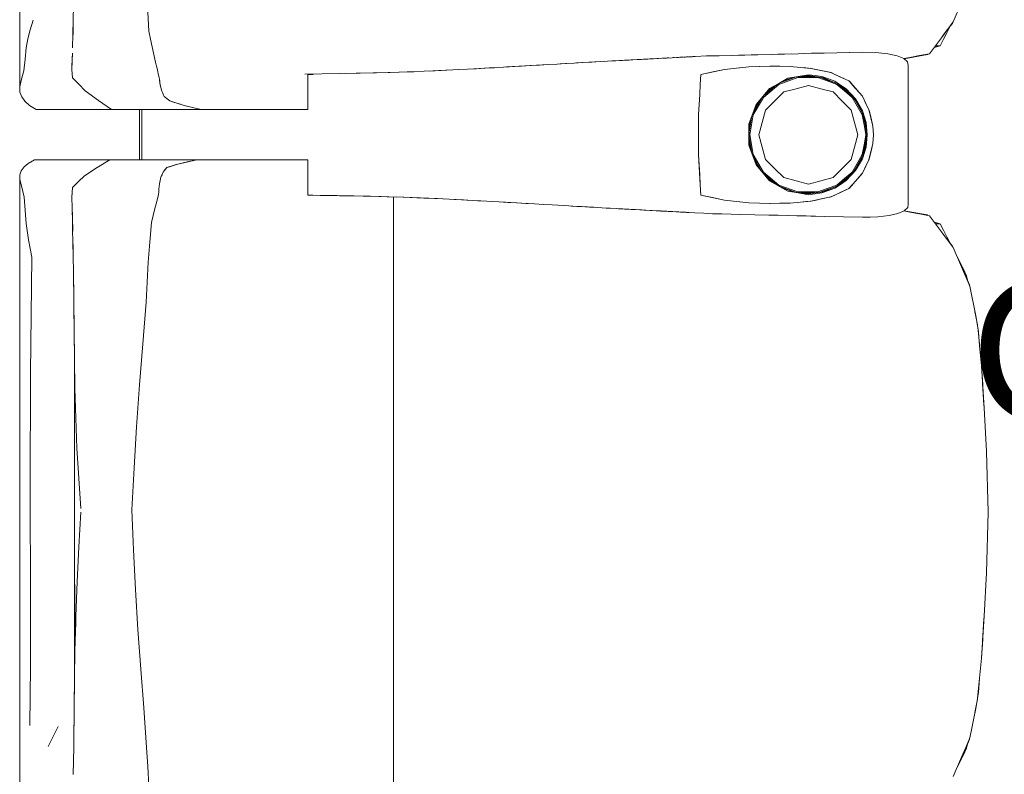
# Model space of a CAD drawing. Header units: millimetres. Extents: x -261 to 187, y -214 to 106.
# Tile 844 of 1056: x -202.328 to -201.543, y 10.514 to 11.115. Entities that reach past the tile are written whole.
import ezdxf

# ---------------------------------------------------------------- set-up
doc = ezdxf.new("R2010")
doc.units = ezdxf.units.MM
doc.header["$LTSCALE"] = 0.005
doc.header["$MEASUREMENT"] = 0
doc.linetypes.add('NULL', pattern=[0])
for name, color, linetype, lineweight in [('Ambiente-Textos', 9, 'Continuous', 5), ('IFC-Elemento de mobília-Contorno', 9, 'Continuous', 5), ('IFC-Laje-Contorno', 9, 'Continuous', 5)]:
    doc.layers.add(name, color=color, linetype=linetype, lineweight=lineweight)
doc.styles.add('Arial', font='arial.ttf')

msp = doc.modelspace()

# ---------------------------------------------------------------- linework, layer by layer
at = {"layer": 'IFC-Elemento de mobília-Contorno', "lineweight": 5}
for p, q in [((-202.32816, 11.22877), (-202.32808, 11.06115)), ((-201.58414, 11.11295), (-201.57752, 11.12834)), ((-202.28544, 11.1146), (-202.28526, 11.12551)), ((-202.22615, 11.12081), (-202.22521, 11.10549)), ((-202.31984, 11.10673), (-202.31734, 11.11422)), ((-202.28575, 11.10345), (-202.28544, 11.1146)), ((-202.28561, 11.10696), (-202.28551, 11.11203)), ((-201.59362, 11.10028), (-201.58414, 11.11295)), ((-201.58474, 11.11179), (-201.58436, 11.11266)), ((-202.32172, 11.0994), (-202.31984, 11.10673)), ((-202.28589, 11.09811), (-202.28561, 11.10696)), ((-202.22521, 11.10549), (-202.22388, 11.09932)), ((-201.59191, 11.09917), (-201.58928, 11.10436)), ((-201.59125, 11.10345), (-201.58888, 11.10662)), ((-201.58928, 11.10436), (-201.58664, 11.10954)), ((-201.58889, 11.1066), (-201.58888, 11.10662)), ((-201.58679, 11.10924), (-201.58474, 11.11179)), ((-201.58664, 11.10954), (-201.58652, 11.10977)), ((-201.58664, 11.10954), (-201.58652, 11.10977)), ((-202.32289, 11.0923), (-202.32172, 11.0994)), ((-202.28605, 11.09231), (-202.28575, 11.10345)), ((-202.22388, 11.09932), (-202.22255, 11.09315)), ((-201.59836, 11.09394), (-201.59362, 11.10028)), ((-201.59455, 11.09399), (-201.59191, 11.09917)), ((-201.59362, 11.10028), (-201.59125, 11.10345)), ((-202.32392, 11.0832), (-202.32289, 11.0923)), ((-202.22255, 11.09315), (-202.21988, 11.08082)), ((-201.68694, 11.08816), (-201.65656, 11.08884)), ((-201.67681, 11.08838), (-201.65656, 11.08884)), ((-201.67681, 11.08838), (-201.66669, 11.08861)), ((-201.66669, 11.08861), (-201.65656, 11.08884)), ((-201.65656, 11.08884), (-201.64575, 11.08848)), ((-201.64575, 11.08848), (-201.63632, 11.0875)), ((-201.6031, 11.08761), (-201.59836, 11.09394)), ((-201.59933, 11.09265), (-201.59455, 11.09399)), ((-201.59836, 11.09394), (-201.59455, 11.09399)), ((-202.32495, 11.0741), (-202.32392, 11.0832)), ((-202.28666, 11.07508), (-202.28644, 11.08157)), ((-202.28665, 11.07632), (-202.28635, 11.08431)), ((-202.28644, 11.08157), (-202.28622, 11.08805)), ((-202.28635, 11.08431), (-202.28629, 11.08577)), ((-202.21988, 11.08082), (-202.21915, 11.07779)), ((-201.88633, 11.08014), (-201.87955, 11.08053)), ((-201.88438, 11.08025), (-201.88027, 11.08049)), ((-201.88027, 11.08049), (-201.87213, 11.08094)), ((-201.87955, 11.08053), (-201.86957, 11.08109)), ((-201.87955, 11.08053), (-201.8729, 11.0809)), ((-201.8729, 11.0809), (-201.86957, 11.08109)), ((-201.87213, 11.08094), (-201.86558, 11.08131)), ((-201.87213, 11.08094), (-201.86957, 11.08109)), ((-201.87213, 11.08094), (-201.87033, 11.08104)), ((-201.86957, 11.08109), (-201.86292, 11.08146)), ((-201.86292, 11.08146), (-201.85959, 11.08164)), ((-201.85959, 11.08164), (-201.85626, 11.08183)), ((-201.85626, 11.08183), (-201.85294, 11.08202)), ((-201.85294, 11.08202), (-201.84955, 11.0822)), ((-201.85044, 11.08215), (-201.84974, 11.08219)), ((-201.85027, 11.08216), (-201.84974, 11.08219)), ((-201.84974, 11.08219), (-201.8477, 11.0823)), ((-201.84955, 11.0822), (-201.83093, 11.08321)), ((-201.84955, 11.0822), (-201.84617, 11.08238)), ((-201.84955, 11.0822), (-201.8477, 11.0823)), ((-201.8477, 11.0823), (-201.84563, 11.08242)), ((-201.84617, 11.08238), (-201.83939, 11.08275)), ((-201.84617, 11.08238), (-201.84278, 11.08257)), ((-201.84563, 11.08242), (-201.84422, 11.08249)), ((-201.84278, 11.08257), (-201.84109, 11.08266)), ((-201.84109, 11.08266), (-201.83939, 11.08275)), ((-201.84109, 11.08266), (-201.83999, 11.08272)), ((-201.83939, 11.08275), (-201.83093, 11.08321)), ((-201.83939, 11.08275), (-201.83601, 11.08294)), ((-201.83601, 11.08294), (-201.83262, 11.08312)), ((-201.83262, 11.08312), (-201.83093, 11.08321)), ((-201.83093, 11.08321), (-201.82924, 11.0833)), ((-201.82924, 11.0833), (-201.82754, 11.0834)), ((-201.82754, 11.0834), (-201.82585, 11.08349)), ((-201.82585, 11.08349), (-201.82448, 11.08356)), ((-201.82448, 11.08356), (-201.81625, 11.084)), ((-201.82448, 11.08356), (-201.82311, 11.08363)), ((-201.82311, 11.08363), (-201.82037, 11.08378)), ((-201.82037, 11.08378), (-201.81625, 11.084)), ((-201.82037, 11.08378), (-201.819, 11.08385)), ((-201.819, 11.08385), (-201.81625, 11.084)), ((-201.81625, 11.084), (-201.80803, 11.08443)), ((-201.8157, 11.08403), (-201.81453, 11.08409)), ((-201.81488, 11.08407), (-201.81351, 11.08414)), ((-201.81453, 11.08409), (-201.81272, 11.08418)), ((-201.81453, 11.08409), (-201.81349, 11.08414)), ((-201.81351, 11.08414), (-201.81077, 11.08429)), ((-201.81351, 11.08414), (-201.81214, 11.08421)), ((-201.81214, 11.08421), (-201.81077, 11.08429)), ((-201.80803, 11.08443), (-201.8046, 11.08461)), ((-201.80803, 11.08443), (-201.80734, 11.08447)), ((-201.80734, 11.08447), (-201.80665, 11.0845)), ((-201.8046, 11.08461), (-201.80391, 11.08465)), ((-201.80391, 11.08465), (-201.80301, 11.0847)), ((-201.80301, 11.0847), (-201.80121, 11.08479)), ((-201.80301, 11.0847), (-201.80211, 11.08474)), ((-201.80211, 11.08474), (-201.80121, 11.08479)), ((-201.80121, 11.08479), (-201.80031, 11.08483)), ((-201.80031, 11.08483), (-201.79941, 11.08488)), ((-201.79941, 11.08488), (-201.79491, 11.08511)), ((-201.79851, 11.08493), (-201.79671, 11.08502)), ((-201.79851, 11.08493), (-201.79761, 11.08497)), ((-201.79761, 11.08497), (-201.79581, 11.08506)), ((-201.79761, 11.08497), (-201.79671, 11.08502)), ((-201.79671, 11.08502), (-201.79536, 11.08509)), ((-201.79581, 11.08506), (-201.79536, 11.08509)), ((-201.79491, 11.08511), (-201.79356, 11.08518)), ((-201.79491, 11.08511), (-201.79446, 11.08514)), ((-201.79446, 11.08514), (-201.79401, 11.08516)), ((-201.79356, 11.08518), (-201.79311, 11.08521)), ((-201.79311, 11.08521), (-201.79266, 11.08523)), ((-201.79266, 11.08523), (-201.79176, 11.08527)), ((-201.7924, 11.08524), (-201.78952, 11.08539)), ((-201.7924, 11.08524), (-201.79042, 11.08534)), ((-201.7924, 11.08524), (-201.79221, 11.08525)), ((-201.79176, 11.08527), (-201.79086, 11.08532)), ((-201.79086, 11.08532), (-201.78997, 11.08537)), ((-201.78952, 11.08539), (-201.78089, 11.08584)), ((-201.78089, 11.08584), (-201.77067, 11.08606)), ((-201.77067, 11.08606), (-201.76044, 11.08629)), ((-201.76044, 11.08629), (-201.73999, 11.08674)), ((-201.76044, 11.08629), (-201.7451, 11.08662)), ((-201.76044, 11.08629), (-201.75533, 11.0864)), ((-201.75533, 11.0864), (-201.7451, 11.08662)), ((-201.75533, 11.0864), (-201.75021, 11.08651)), ((-201.75021, 11.08651), (-201.7451, 11.08662)), ((-201.7451, 11.08662), (-201.73999, 11.08674)), ((-201.73999, 11.08674), (-201.72925, 11.08703)), ((-201.72925, 11.08703), (-201.71316, 11.08748)), ((-201.72389, 11.08718), (-201.71316, 11.08748)), ((-201.72389, 11.08718), (-201.71852, 11.08733)), ((-201.71852, 11.08733), (-201.70779, 11.08763)), ((-201.70779, 11.08763), (-201.69706, 11.08793)), ((-201.69706, 11.08793), (-201.68694, 11.08816)), ((-201.63632, 11.0875), (-201.62876, 11.0859)), ((-201.62876, 11.0859), (-201.62343, 11.08372)), ((-201.62343, 11.08372), (-201.6188, 11.0846)), ((-201.62343, 11.08372), (-201.62053, 11.08114)), ((-201.62335, 11.08364), (-201.60467, 11.08698)), ((-201.62335, 11.08364), (-201.62033, 11.08418)), ((-201.62053, 11.08114), (-201.62014, 11.07839)), ((-201.62033, 11.08418), (-201.6125, 11.08558)), ((-201.6188, 11.0846), (-201.61095, 11.08611)), ((-201.6125, 11.08558), (-201.60467, 11.08698)), ((-201.61095, 11.08611), (-201.6031, 11.08761)), ((-201.60467, 11.08698), (-201.60435, 11.08737)), ((-201.60467, 11.08698), (-201.60437, 11.08736)), ((-202.32599, 11.07017), (-202.32495, 11.0741)), ((-202.28666, 11.07508), (-202.28609, 11.06837)), ((-202.28665, 11.07632), (-202.28663, 11.07603)), ((-202.21915, 11.07779), (-202.21842, 11.07476)), ((-202.21842, 11.07476), (-202.21768, 11.07172)), ((-202.04645, 11.07227), (-202.03295, 11.07266)), ((-202.03444, 11.07262), (-202.02568, 11.07291)), ((-202.03379, 11.07264), (-202.03349, 11.07265)), ((-202.03349, 11.07265), (-202.02568, 11.07291)), ((-202.03295, 11.07266), (-202.01946, 11.07306)), ((-202.02568, 11.07291), (-202.01788, 11.07317)), ((-202.01946, 11.07306), (-202.00589, 11.07364)), ((-202.01788, 11.07317), (-202.01411, 11.07329)), ((-202.00589, 11.07364), (-201.99233, 11.07421)), ((-202.00192, 11.0738), (-201.98299, 11.0747)), ((-202.00192, 11.0738), (-201.99409, 11.07417)), ((-201.99409, 11.07417), (-201.983, 11.0747)), ((-201.99233, 11.07421), (-201.97835, 11.07494)), ((-201.97835, 11.07494), (-201.96438, 11.07567)), ((-201.97085, 11.07533), (-201.9621, 11.07581)), ((-201.96438, 11.07567), (-201.95712, 11.07608)), ((-201.9621, 11.07581), (-201.9541, 11.07625)), ((-201.95712, 11.07608), (-201.94986, 11.07649)), ((-201.9541, 11.07625), (-201.94986, 11.07649)), ((-201.94986, 11.07649), (-201.9426, 11.0769)), ((-201.9426, 11.0769), (-201.93534, 11.07731)), ((-201.9426, 11.0769), (-201.93787, 11.07717)), ((-201.94013, 11.07704), (-201.91556, 11.07846)), ((-201.93787, 11.07717), (-201.92963, 11.07765)), ((-201.93534, 11.07731), (-201.92817, 11.07773)), ((-201.92963, 11.07765), (-201.9261, 11.07785)), ((-201.92817, 11.07773), (-201.921, 11.07815)), ((-201.92817, 11.07773), (-201.92139, 11.07812)), ((-201.921, 11.07815), (-201.90667, 11.07898)), ((-201.921, 11.07815), (-201.91384, 11.07856)), ((-201.91384, 11.07856), (-201.90667, 11.07898)), ((-201.90667, 11.07898), (-201.89989, 11.07936)), ((-201.89989, 11.07936), (-201.89311, 11.07975)), ((-201.89731, 11.07951), (-201.89234, 11.07979)), ((-201.8965, 11.07955), (-201.8926, 11.07978)), ((-201.89311, 11.07975), (-201.88633, 11.08014)), ((-201.8926, 11.07978), (-201.89241, 11.07979)), ((-201.88633, 11.08014), (-201.88438, 11.08025)), ((-201.78528, 11.07106), (-201.76646, 11.07512)), ((-201.78528, 11.07106), (-201.77587, 11.07309)), ((-201.77587, 11.07309), (-201.76646, 11.07512)), ((-201.76646, 11.07512), (-201.74716, 11.07718)), ((-201.76646, 11.07512), (-201.75681, 11.07615)), ((-201.75681, 11.07615), (-201.74716, 11.07718)), ((-201.74716, 11.07718), (-201.73007, 11.07773)), ((-201.74716, 11.07718), (-201.73875, 11.07745)), ((-201.73875, 11.07745), (-201.73034, 11.07772)), ((-201.73038, 11.07772), (-201.72228, 11.07759)), ((-201.73034, 11.07772), (-201.73028, 11.07772)), ((-201.73007, 11.07773), (-201.71414, 11.07745)), ((-201.72228, 11.07759), (-201.71422, 11.07745)), ((-201.71422, 11.07745), (-201.70593, 11.07671)), ((-201.71414, 11.07745), (-201.70576, 11.07669)), ((-201.70593, 11.07671), (-201.69764, 11.07597)), ((-201.70576, 11.07669), (-201.70157, 11.07632)), ((-201.70157, 11.07632), (-201.69738, 11.07593)), ((-201.69818, 11.07602), (-201.69738, 11.07593)), ((-201.69764, 11.07597), (-201.68166, 11.07258)), ((-201.69738, 11.07593), (-201.69341, 11.07509)), ((-201.69341, 11.07509), (-201.6894, 11.07423)), ((-201.68944, 11.07424), (-201.68547, 11.07339)), ((-201.68547, 11.07339), (-201.6815, 11.07253)), ((-201.68196, 11.07265), (-201.6815, 11.07253)), ((-201.62016, 10.9678), (-201.62014, 11.07839)), ((-202.32808, 11.06115), (-202.32703, 11.06623)), ((-202.32703, 11.06623), (-202.32599, 11.07017)), ((-202.28609, 11.06837), (-202.28104, 11.06323)), ((-202.21768, 11.07172), (-202.21695, 11.06869)), ((-202.21695, 11.06869), (-202.21678, 11.0672)), ((-202.21678, 11.0672), (-202.21661, 11.0657)), ((-202.21678, 11.0672), (-202.21628, 11.06272)), ((-202.21678, 11.0672), (-202.21645, 11.06421)), ((-202.21661, 11.0657), (-202.21645, 11.06421)), ((-202.10094, 11.07135), (-202.0735, 11.07175)), ((-202.09849, 11.07115), (-202.09631, 11.07115)), ((-202.09849, 11.05635), (-202.09849, 11.07115)), ((-202.09631, 11.07115), (-202.09432, 11.07115)), ((-202.07362, 11.07175), (-202.05998, 11.07201)), ((-202.06885, 11.07184), (-202.05688, 11.07208)), ((-202.05998, 11.07201), (-202.04645, 11.07227)), ((-202.05688, 11.07208), (-202.04391, 11.07234)), ((-201.78575, 11.06306), (-201.78528, 11.07106)), ((-201.72323, 11.06393), (-201.716, 11.06806)), ((-201.72317, 11.06316), (-201.70808, 11.06863)), ((-201.7228, 11.06416), (-201.70924, 11.06908)), ((-201.72115, 11.06512), (-201.71096, 11.06889)), ((-201.716, 11.06806), (-201.7078, 11.06944)), ((-201.71096, 11.06889), (-201.69961, 11.07016)), ((-201.70808, 11.06863), (-201.69206, 11.06863)), ((-201.7078, 11.06944), (-201.69961, 11.07082)), ((-201.70599, 11.06945), (-201.69453, 11.06944)), ((-201.69961, 11.07082), (-201.69417, 11.07014)), ((-201.69961, 11.07016), (-201.68751, 11.06845)), ((-201.69417, 11.07014), (-201.68874, 11.06946)), ((-201.69206, 11.06863), (-201.68452, 11.06589)), ((-201.69026, 11.06884), (-201.68425, 11.06666)), ((-201.68874, 11.06946), (-201.68362, 11.06755)), ((-201.68751, 11.06845), (-201.67626, 11.06369)), ((-201.68452, 11.06589), (-201.67699, 11.06316)), ((-201.68425, 11.06666), (-201.67733, 11.06414)), ((-201.68362, 11.06755), (-201.67849, 11.06564)), ((-201.68166, 11.07258), (-201.67444, 11.06924)), ((-201.6815, 11.07253), (-201.67785, 11.07082)), ((-201.67849, 11.06564), (-201.67395, 11.06261)), ((-201.67785, 11.07082), (-201.67421, 11.06912)), ((-201.67444, 11.06924), (-201.66722, 11.0659)), ((-201.67421, 11.06912), (-201.66693, 11.0657)), ((-201.66758, 11.06607), (-201.66715, 11.06582)), ((-201.66722, 11.0659), (-201.66189, 11.0598)), ((-201.66722, 11.0659), (-201.66456, 11.06285)), ((-201.66693, 11.0657), (-201.66434, 11.06269)), ((-201.66693, 11.0657), (-201.66175, 11.05969)), ((-202.32808, 11.06115), (-202.32794, 11.05705)), ((-202.32794, 11.05705), (-202.32656, 11.05333)), ((-202.28104, 11.06323), (-202.27599, 11.05811)), ((-202.27599, 11.05811), (-202.26545, 11.05026)), ((-202.21645, 11.06421), (-202.21628, 11.06272)), ((-202.21628, 11.06272), (-202.21594, 11.06146)), ((-202.21628, 11.06272), (-202.21492, 11.05769)), ((-202.21526, 11.05894), (-202.21492, 11.05769)), ((-202.21492, 11.05769), (-202.21443, 11.05666)), ((-201.78621, 11.05506), (-201.78575, 11.06306)), ((-201.74122, 11.04707), (-201.73047, 11.0598)), ((-201.73875, 11.04997), (-201.73113, 11.05849)), ((-201.73548, 11.05286), (-201.72317, 11.06316)), ((-201.73441, 11.05483), (-201.7252, 11.06253)), ((-201.73113, 11.05849), (-201.72266, 11.06426)), ((-201.73047, 11.0598), (-201.72323, 11.06393)), ((-201.72648, 11.04994), (-201.71928, 11.05714)), ((-201.71928, 11.05714), (-201.70944, 11.05977)), ((-201.70944, 11.05977), (-201.69961, 11.06241)), ((-201.69961, 11.06241), (-201.68977, 11.05977)), ((-201.68977, 11.05977), (-201.67993, 11.05714)), ((-201.67993, 11.05714), (-201.67273, 11.04994)), ((-201.67699, 11.06316), (-201.67082, 11.058)), ((-201.67648, 11.06378), (-201.67031, 11.05862)), ((-201.67626, 11.06369), (-201.66661, 11.05619)), ((-201.67395, 11.06261), (-201.6694, 11.05958)), ((-201.67082, 11.058), (-201.66467, 11.05284)), ((-201.67031, 11.05862), (-201.66521, 11.05435)), ((-201.6694, 11.05958), (-201.66196, 11.05162)), ((-201.66434, 11.06269), (-201.66175, 11.05969)), ((-201.66189, 11.0598), (-201.65923, 11.05674)), ((-201.66175, 11.05969), (-201.65916, 11.05669)), ((-202.32656, 11.05333), (-202.32407, 11.04977)), ((-202.32407, 11.04977), (-202.32024, 11.04638)), ((-202.26545, 11.05026), (-202.25495, 11.0431)), ((-202.21443, 11.05666), (-202.21394, 11.05563)), ((-202.21443, 11.05666), (-202.21345, 11.0546)), ((-202.21345, 11.0546), (-202.21296, 11.05358)), ((-202.21296, 11.05358), (-202.21185, 11.05268)), ((-202.21185, 11.05268), (-202.20853, 11.04999)), ((-202.21075, 11.05178), (-202.20964, 11.05088)), ((-202.21075, 11.05178), (-202.20853, 11.04999)), ((-202.20964, 11.05088), (-202.20853, 11.04999)), ((-202.20853, 11.04999), (-202.20568, 11.04911)), ((-202.20853, 11.04999), (-202.20283, 11.04823)), ((-202.20568, 11.04911), (-202.20283, 11.04823)), ((-202.09849, 11.0431), (-202.09849, 11.05635)), ((-201.78714, 11.03907), (-201.78621, 11.05506)), ((-201.78667, 11.04707), (-201.78621, 11.05506)), ((-201.74366, 11.04038), (-201.73692, 11.05202)), ((-201.74355, 11.03893), (-201.73548, 11.05286)), ((-201.74329, 11.04138), (-201.73873, 11.05002)), ((-201.73368, 11.04274), (-201.72648, 11.04994)), ((-201.67273, 11.04994), (-201.66553, 11.04274)), ((-201.66661, 11.05619), (-201.65922, 11.04647)), ((-201.66467, 11.05284), (-201.66064, 11.04588)), ((-201.66269, 11.05104), (-201.65994, 11.04629)), ((-201.66196, 11.05162), (-201.65656, 11.04221)), ((-201.65923, 11.05674), (-201.65656, 11.05369)), ((-201.65916, 11.05669), (-201.65656, 11.05369)), ((-201.65656, 11.05369), (-201.65521, 11.05087)), ((-201.65656, 11.05369), (-201.65526, 11.051)), ((-201.65526, 11.051), (-201.65396, 11.0483)), ((-201.65521, 11.05087), (-201.65386, 11.04804)), ((-202.32024, 11.04638), (-202.31758, 11.04474)), ((-202.31758, 11.04474), (-202.31492, 11.0431)), ((-202.31492, 11.0431), (-202.25495, 11.0431)), ((-202.25495, 11.0431), (-202.21367, 11.0431)), ((-202.23072, 11.00302), (-202.23072, 11.0431)), ((-202.21367, 11.0431), (-202.18361, 11.0431)), ((-202.20283, 11.04823), (-202.19713, 11.04647)), ((-202.20283, 11.04823), (-202.19998, 11.04735)), ((-202.19713, 11.04647), (-202.19037, 11.04479)), ((-202.19713, 11.04647), (-202.19375, 11.04563)), ((-202.19375, 11.04563), (-202.19037, 11.04479)), ((-202.19037, 11.04479), (-202.18361, 11.0431)), ((-202.19037, 11.04479), (-202.18699, 11.04394)), ((-202.18699, 11.04394), (-202.18361, 11.0431)), ((-202.18361, 11.0431), (-202.18163, 11.0431)), ((-202.18163, 11.0431), (-202.17968, 11.0431)), ((-202.17968, 11.0431), (-202.17774, 11.0431)), ((-202.17774, 11.0431), (-202.17582, 11.0431)), ((-202.17582, 11.0431), (-202.17391, 11.0431)), ((-202.17391, 11.0431), (-202.17199, 11.0431)), ((-202.17199, 11.0431), (-202.17006, 11.0431)), ((-202.17006, 11.0431), (-202.1681, 11.0431)), ((-202.1681, 11.0431), (-202.16613, 11.0431)), ((-202.16613, 11.0431), (-202.16412, 11.0431)), ((-202.16412, 11.0431), (-202.16206, 11.0431)), ((-202.16206, 11.0431), (-202.15995, 11.0431)), ((-202.15995, 11.0431), (-202.15779, 11.0431)), ((-202.15779, 11.0431), (-202.15561, 11.0431)), ((-202.15561, 11.0431), (-202.15341, 11.0431)), ((-202.15341, 11.0431), (-202.15123, 11.0431)), ((-202.15123, 11.0431), (-202.14907, 11.0431)), ((-202.14907, 11.0431), (-202.14697, 11.0431)), ((-202.14697, 11.0431), (-202.14494, 11.0431)), ((-202.14494, 11.0431), (-202.143, 11.0431)), ((-202.143, 11.0431), (-202.14117, 11.0431)), ((-202.14117, 11.0431), (-202.13944, 11.0431)), ((-202.13944, 11.0431), (-202.13778, 11.0431)), ((-202.13778, 11.0431), (-202.13615, 11.0431)), ((-202.13615, 11.0431), (-202.13453, 11.0431)), ((-202.13453, 11.0431), (-202.13288, 11.0431)), ((-202.13288, 11.0431), (-202.13116, 11.0431)), ((-202.13116, 11.0431), (-202.12935, 11.0431)), ((-202.12935, 11.0431), (-202.1274, 11.0431)), ((-202.1274, 11.0431), (-202.12533, 11.0431)), ((-202.12533, 11.0431), (-202.12315, 11.0431)), ((-202.12315, 11.0431), (-202.12086, 11.0431)), ((-202.12086, 11.0431), (-202.11848, 11.0431)), ((-202.11848, 11.0431), (-202.11603, 11.0431)), ((-202.11603, 11.0431), (-202.11352, 11.0431)), ((-202.11352, 11.0431), (-202.11096, 11.0431)), ((-202.11096, 11.0431), (-202.10838, 11.0431)), ((-202.10838, 11.0431), (-202.1058, 11.0431)), ((-202.1058, 11.0431), (-202.10327, 11.0431)), ((-202.10327, 11.0431), (-202.10082, 11.0431)), ((-202.10082, 11.0431), (-202.09849, 11.0431)), ((-201.78714, 11.03907), (-201.78667, 11.04707)), ((-201.74694, 11.03139), (-201.74122, 11.04707)), ((-201.73632, 11.0329), (-201.73368, 11.04274)), ((-201.66553, 11.04274), (-201.66289, 11.0329)), ((-201.66064, 11.04588), (-201.65661, 11.03892)), ((-201.65994, 11.04629), (-201.65718, 11.04151)), ((-201.65922, 11.04647), (-201.65457, 11.03517)), ((-201.65656, 11.04221), (-201.65363, 11.03285)), ((-201.65396, 11.0483), (-201.65265, 11.04561)), ((-201.65386, 11.04804), (-201.65251, 11.04522)), ((-201.65265, 11.04561), (-201.65135, 11.04292)), ((-201.65251, 11.04522), (-201.65116, 11.04239)), ((-201.65135, 11.04292), (-201.64976, 11.03644)), ((-201.65116, 11.04239), (-201.64967, 11.03617)), ((-201.78714, 11.02306), (-201.78714, 11.03907)), ((-201.74685, 11.02501), (-201.74457, 11.03788)), ((-201.74685, 11.02877), (-201.74462, 11.03775)), ((-201.74635, 11.02306), (-201.74355, 11.03893)), ((-201.65661, 11.03892), (-201.65521, 11.03099)), ((-201.65555, 11.03756), (-201.65442, 11.03113)), ((-201.65457, 11.03517), (-201.65299, 11.02306)), ((-201.64994, 11.03715), (-201.64967, 11.03617)), ((-201.64976, 11.03644), (-201.64897, 11.03319)), ((-201.64972, 11.03637), (-201.64924, 11.03435)), ((-201.64967, 11.03617), (-201.64818, 11.02995)), ((-201.64924, 11.03435), (-201.64818, 11.02995)), ((-201.74694, 11.03139), (-201.74694, 11.01471)), ((-201.74685, 11.01735), (-201.74685, 11.02877)), ((-201.73896, 11.02306), (-201.73632, 11.0329)), ((-201.66289, 11.0329), (-201.66026, 11.02306)), ((-201.65521, 11.03099), (-201.65381, 11.02306)), ((-201.65442, 11.03113), (-201.65299, 11.02306)), ((-201.65363, 11.03285), (-201.65264, 11.02305)), ((-201.64897, 11.03319), (-201.64818, 11.02995)), ((-201.64818, 11.02995), (-201.64761, 11.02305)), ((-201.78714, 11.00704), (-201.78714, 11.02306)), ((-201.74685, 11.02111), (-201.74457, 11.00823)), ((-201.74635, 11.02306), (-201.74355, 11.0072)), ((-201.73896, 11.02306), (-201.73632, 11.01322)), ((-201.66289, 11.01322), (-201.66026, 11.02306)), ((-201.65521, 11.01513), (-201.65381, 11.02306)), ((-201.65457, 11.01095), (-201.65299, 11.02306)), ((-201.65404, 11.01709), (-201.65299, 11.02306)), ((-201.65363, 11.01326), (-201.65264, 11.02305)), ((-201.64818, 11.01617), (-201.64761, 11.02305)), ((-201.74694, 11.01471), (-201.74122, 10.99905)), ((-201.74685, 11.01735), (-201.74462, 11.00836)), ((-201.73632, 11.01322), (-201.73368, 11.00338)), ((-201.66553, 11.00338), (-201.66289, 11.01322)), ((-201.65922, 10.99965), (-201.65457, 11.01095)), ((-201.65661, 11.0072), (-201.65521, 11.01513)), ((-201.65656, 11.00391), (-201.65363, 11.01326)), ((-201.65555, 11.00856), (-201.65404, 11.01709)), ((-201.65135, 11.0032), (-201.64897, 11.01293)), ((-201.65116, 11.00373), (-201.64967, 11.00995)), ((-201.64993, 11.00899), (-201.64967, 11.00995)), ((-201.64976, 11.00969), (-201.64897, 11.01293)), ((-201.64972, 11.00975), (-201.64924, 11.01177)), ((-201.64967, 11.00995), (-201.64818, 11.01617)), ((-201.64924, 11.01177), (-201.64818, 11.01617)), ((-201.64897, 11.01293), (-201.64818, 11.01617)), ((-202.32134, 11.00023), (-202.31648, 11.00302)), ((-202.31648, 11.00302), (-202.25622, 11.00302)), ((-202.26633, 10.99709), (-202.25622, 11.00302)), ((-202.25622, 11.00302), (-202.18707, 11.00302)), ((-202.24097, 11.00302), (-202.23072, 11.00302)), ((-202.2021, 10.99969), (-202.18707, 11.00302)), ((-202.19459, 11.00136), (-202.18707, 11.00302)), ((-202.19459, 11.00136), (-202.19083, 11.00219)), ((-202.19083, 11.00219), (-202.18707, 11.00302)), ((-202.18876, 11.00302), (-202.18576, 11.00302)), ((-202.18707, 11.00302), (-202.1851, 11.00302)), ((-202.18576, 11.00302), (-202.18294, 11.00302)), ((-202.1851, 11.00302), (-202.18312, 11.00302)), ((-202.18312, 11.00302), (-202.18116, 11.00302)), ((-202.18116, 11.00302), (-202.17923, 11.00302)), ((-202.17923, 11.00302), (-202.17731, 11.00302)), ((-202.17731, 11.00302), (-202.1754, 11.00302)), ((-202.1754, 11.00302), (-202.1735, 11.00302)), ((-202.1735, 11.00302), (-202.17159, 11.00302)), ((-202.17159, 11.00302), (-202.16967, 11.00302)), ((-202.16967, 11.00302), (-202.16773, 11.00302)), ((-202.16773, 11.00302), (-202.16576, 11.00302)), ((-202.16576, 11.00302), (-202.16376, 11.00302)), ((-202.16376, 11.00302), (-202.16171, 11.00302)), ((-202.16171, 11.00302), (-202.15961, 11.00302)), ((-202.15961, 11.00302), (-202.15746, 11.00302)), ((-202.15746, 11.00302), (-202.15529, 11.00302)), ((-202.15529, 11.00302), (-202.15311, 11.00302)), ((-202.15311, 11.00302), (-202.15094, 11.00302)), ((-202.15094, 11.00302), (-202.14881, 11.00302)), ((-202.14881, 11.00302), (-202.14673, 11.00302)), ((-202.14673, 11.00302), (-202.14472, 11.00302)), ((-202.14472, 11.00302), (-202.14281, 11.00302)), ((-202.14281, 11.00302), (-202.141, 11.00302)), ((-202.141, 11.00302), (-202.13929, 11.00302)), ((-202.13929, 11.00302), (-202.13764, 11.00302)), ((-202.13764, 11.00302), (-202.13603, 11.00302)), ((-202.13603, 11.00302), (-202.13442, 11.00302)), ((-202.13442, 11.00302), (-202.13278, 11.00302)), ((-202.13278, 11.00302), (-202.13107, 11.00302)), ((-202.13107, 11.00302), (-202.12926, 11.00302)), ((-202.12926, 11.00302), (-202.12733, 11.00302)), ((-202.12733, 11.00302), (-202.12527, 11.00302)), ((-202.12527, 11.00302), (-202.1231, 11.00302)), ((-202.1231, 11.00302), (-202.12082, 11.00302)), ((-202.12082, 11.00302), (-202.11846, 11.00302)), ((-202.11846, 11.00302), (-202.11603, 11.00302)), ((-202.11603, 11.00302), (-202.11354, 11.00302)), ((-202.11354, 11.00302), (-202.111, 11.00302)), ((-202.111, 11.00302), (-202.10844, 11.00302)), ((-202.10844, 11.00302), (-202.10588, 11.00302)), ((-202.10588, 11.00302), (-202.10336, 11.00302)), ((-202.10336, 11.00302), (-202.10092, 11.00302)), ((-202.10092, 11.00302), (-202.0986, 11.00302)), ((-202.0986, 10.98977), (-202.0986, 11.00302)), ((-201.78714, 11.00704), (-201.78575, 10.98306)), ((-201.78714, 11.00704), (-201.78621, 10.99106)), ((-201.78714, 11.00704), (-201.78667, 10.99905)), ((-201.74366, 11.00575), (-201.73692, 10.9941)), ((-201.74355, 11.0072), (-201.73548, 10.99326)), ((-201.74329, 11.00473), (-201.73875, 10.99615)), ((-201.73368, 11.00338), (-201.72648, 10.99618)), ((-201.67273, 10.99618), (-201.66553, 11.00338)), ((-201.66196, 10.99451), (-201.65656, 11.00391)), ((-201.66064, 11.00024), (-201.65661, 11.0072)), ((-201.65994, 10.99983), (-201.65717, 11.00462)), ((-201.65386, 10.99808), (-201.65116, 11.00373)), ((-201.65265, 11.00051), (-201.65135, 11.0032)), ((-201.64976, 11.00969), (-201.64976, 11.00971)), ((-202.32807, 10.99101), (-202.32693, 10.99433)), ((-202.32693, 10.99433), (-202.32474, 10.99737)), ((-202.32474, 10.99737), (-202.32134, 11.00023)), ((-202.27648, 10.99042), (-202.26633, 10.99709)), ((-202.21387, 10.99331), (-202.21312, 10.99419)), ((-202.21312, 10.99419), (-202.21088, 10.99685)), ((-202.21312, 10.99419), (-202.21238, 10.99508)), ((-202.21238, 10.99508), (-202.21088, 10.99685)), ((-202.21238, 10.99508), (-202.21163, 10.99596)), ((-202.21163, 10.99596), (-202.21088, 10.99685)), ((-202.21088, 10.99685), (-202.2021, 10.99969)), ((-202.21088, 10.99685), (-202.2043, 10.99898)), ((-202.21088, 10.99685), (-202.20649, 10.99827)), ((-202.21088, 10.99685), (-202.20868, 10.99756)), ((-202.20868, 10.99756), (-202.20649, 10.99827)), ((-202.2043, 10.99898), (-202.2021, 10.99969)), ((-202.2021, 10.99969), (-202.19459, 11.00136)), ((-201.74122, 10.99905), (-201.73583, 10.99268)), ((-201.73875, 10.99615), (-201.73113, 10.98763)), ((-201.72648, 10.99618), (-201.71928, 10.98898)), ((-201.67993, 10.98898), (-201.67273, 10.99618)), ((-201.6694, 10.98654), (-201.66196, 10.99451)), ((-201.66661, 10.98993), (-201.65922, 10.99965)), ((-201.66467, 10.99328), (-201.66064, 11.00024)), ((-201.6627, 10.99507), (-201.65994, 10.99983)), ((-201.65656, 10.99243), (-201.65386, 10.99808)), ((-201.65656, 10.99243), (-201.65521, 10.99525)), ((-201.65656, 10.99243), (-201.65526, 10.99512)), ((-201.65526, 10.99512), (-201.65396, 10.99782)), ((-201.65521, 10.99525), (-201.65386, 10.99808)), ((-201.65396, 10.99782), (-201.65265, 11.00051)), ((-201.65386, 10.99808), (-201.65251, 11.0009)), ((-202.32818, 10.83757), (-202.32807, 10.99101)), ((-202.32807, 10.99101), (-202.32799, 10.9873)), ((-202.32799, 10.9873), (-202.32678, 10.98245)), ((-202.28129, 10.98579), (-202.27648, 10.99042)), ((-202.21671, 10.98391), (-202.21616, 10.98657)), ((-202.21643, 10.98523), (-202.21616, 10.98657)), ((-202.21616, 10.98657), (-202.21561, 10.98922)), ((-202.21561, 10.98922), (-202.21431, 10.99228)), ((-202.21517, 10.99024), (-202.21431, 10.99228)), ((-202.21517, 10.99024), (-202.21474, 10.99126)), ((-202.21474, 10.99126), (-202.21431, 10.99228)), ((-202.21431, 10.99228), (-202.21387, 10.99331)), ((-202.0986, 10.97497), (-202.0986, 10.98977)), ((-201.78621, 10.99106), (-201.78575, 10.98306)), ((-201.73583, 10.99268), (-201.73046, 10.98631)), ((-201.73548, 10.99326), (-201.72317, 10.98296)), ((-201.73441, 10.99129), (-201.7252, 10.9836)), ((-201.73113, 10.98763), (-201.72263, 10.98184)), ((-201.71928, 10.98898), (-201.70944, 10.98635)), ((-201.70944, 10.98635), (-201.69961, 10.98371)), ((-201.69961, 10.98371), (-201.68977, 10.98635)), ((-201.68977, 10.98635), (-201.67993, 10.98898)), ((-201.67699, 10.98296), (-201.67082, 10.98813)), ((-201.67646, 10.98234), (-201.67031, 10.9875)), ((-201.67626, 10.98243), (-201.66661, 10.98993)), ((-201.67395, 10.98351), (-201.6694, 10.98654)), ((-201.67082, 10.98813), (-201.66467, 10.99328)), ((-201.67031, 10.9875), (-201.66521, 10.99177)), ((-201.66722, 10.98022), (-201.66189, 10.98633)), ((-201.66434, 10.98342), (-201.66175, 10.98643)), ((-201.66189, 10.98633), (-201.65656, 10.99243)), ((-201.66175, 10.98643), (-201.65916, 10.98943)), ((-201.65916, 10.98943), (-201.65656, 10.99243)), ((-202.32678, 10.98245), (-202.32572, 10.97788)), ((-202.28637, 10.97726), (-202.28609, 10.98117)), ((-202.28637, 10.97718), (-202.28609, 10.98117)), ((-202.28609, 10.98117), (-202.28129, 10.98579)), ((-202.21737, 10.9776), (-202.21715, 10.9797)), ((-202.21715, 10.9797), (-202.21693, 10.98181)), ((-202.21693, 10.98181), (-202.21671, 10.98391)), ((-202.21671, 10.98391), (-202.21643, 10.98523)), ((-201.78575, 10.98306), (-201.78528, 10.97506)), ((-201.73046, 10.98631), (-201.71599, 10.97806)), ((-201.72317, 10.98296), (-201.70808, 10.97749)), ((-201.72289, 10.98199), (-201.70924, 10.97704)), ((-201.72116, 10.981), (-201.71096, 10.97723)), ((-201.69206, 10.97749), (-201.68452, 10.98023)), ((-201.69024, 10.97728), (-201.68425, 10.97946)), ((-201.68874, 10.97666), (-201.68362, 10.97857)), ((-201.68751, 10.97767), (-201.67626, 10.98243)), ((-201.68452, 10.98023), (-201.67699, 10.98296)), ((-201.68425, 10.97946), (-201.6774, 10.98195)), ((-201.68362, 10.97857), (-201.67849, 10.98048)), ((-201.67849, 10.98048), (-201.67395, 10.98351)), ((-201.67444, 10.97688), (-201.66722, 10.98022)), ((-201.67421, 10.97701), (-201.66693, 10.98043)), ((-201.66758, 10.98005), (-201.66715, 10.9803)), ((-201.66722, 10.98022), (-201.66456, 10.98327)), ((-201.66693, 10.98043), (-201.66434, 10.98342)), ((-202.32572, 10.97788), (-202.32465, 10.9733)), ((-202.32465, 10.9733), (-202.32289, 10.95235)), ((-202.28666, 10.97334), (-202.28637, 10.97726)), ((-202.28665, 10.97319), (-202.28637, 10.97718)), ((-202.28665, 10.97319), (-202.28619, 10.95712)), ((-202.28665, 10.97319), (-202.28642, 10.96515)), ((-202.21898, 10.96991), (-202.21759, 10.9755)), ((-202.21759, 10.9755), (-202.21737, 10.9776)), ((-202.0986, 10.97497), (-202.09641, 10.97497)), ((-202.0986, 10.97491), (-202.08882, 10.97477)), ((-202.09641, 10.97497), (-202.09442, 10.97497)), ((-202.08882, 10.97477), (-202.07523, 10.97457)), ((-202.07523, 10.97457), (-202.0619, 10.97433)), ((-202.07341, 10.97452), (-202.0619, 10.97433)), ((-202.0619, 10.97433), (-202.04858, 10.97408)), ((-202.05442, 10.97418), (-202.04017, 10.97381)), ((-202.04858, 10.97408), (-202.0353, 10.97369)), ((-202.04017, 10.97381), (-202.02756, 10.97347)), ((-202.0353, 10.97369), (-202.02203, 10.97331)), ((-202.0303, 10.97355), (-202.0303, 10.94071)), ((-202.02255, 10.97333), (-202.00612, 10.97263)), ((-202.02203, 10.97331), (-202.00862, 10.97275)), ((-202.00862, 10.97275), (-201.99522, 10.9722)), ((-202.00612, 10.97263), (-201.99757, 10.97226)), ((-201.99757, 10.97226), (-201.99116, 10.97199)), ((-201.99522, 10.9722), (-201.98144, 10.97149)), ((-201.9816, 10.9715), (-201.97455, 10.97114)), ((-201.98156, 10.9715), (-201.98035, 10.97143)), ((-201.98035, 10.97143), (-201.97169, 10.97097)), ((-201.97455, 10.97114), (-201.96766, 10.97078)), ((-201.97169, 10.97097), (-201.96302, 10.9705)), ((-201.96766, 10.97078), (-201.96052, 10.97038)), ((-201.78528, 10.97506), (-201.76651, 10.971)), ((-201.78528, 10.97506), (-201.7759, 10.97303)), ((-201.7759, 10.97303), (-201.76651, 10.971)), ((-201.76651, 10.971), (-201.74716, 10.96894)), ((-201.76651, 10.971), (-201.75684, 10.96998)), ((-201.71599, 10.97806), (-201.70777, 10.97667)), ((-201.71096, 10.97723), (-201.69961, 10.97596)), ((-201.70808, 10.97749), (-201.69206, 10.97749)), ((-201.7078, 10.97668), (-201.69961, 10.9753)), ((-201.70598, 10.97667), (-201.69456, 10.97667)), ((-201.69961, 10.97596), (-201.68751, 10.97767)), ((-201.69961, 10.9753), (-201.69417, 10.97598)), ((-201.69764, 10.97015), (-201.68166, 10.97354)), ((-201.69738, 10.97018), (-201.69341, 10.97103)), ((-201.69417, 10.97598), (-201.68874, 10.97666)), ((-201.69341, 10.97103), (-201.6894, 10.97189)), ((-201.68944, 10.97188), (-201.68547, 10.97274)), ((-201.68547, 10.97274), (-201.6815, 10.97359)), ((-201.68196, 10.97347), (-201.6815, 10.97359)), ((-201.68166, 10.97354), (-201.67444, 10.97688)), ((-201.6815, 10.97359), (-201.67785, 10.9753)), ((-201.67794, 10.97526), (-201.67421, 10.97701)), ((-202.32377, 10.96283), (-202.32289, 10.95235)), ((-202.28643, 10.96554), (-202.28621, 10.95775)), ((-202.22175, 10.95873), (-202.22037, 10.96432)), ((-202.22037, 10.96432), (-202.21898, 10.96991)), ((-201.96302, 10.9705), (-201.95861, 10.97027)), ((-201.96052, 10.97038), (-201.94624, 10.96957)), ((-201.94624, 10.96957), (-201.9391, 10.96917)), ((-201.94493, 10.9695), (-201.9367, 10.96903)), ((-201.9391, 10.96917), (-201.93199, 10.96876)), ((-201.9367, 10.96903), (-201.92787, 10.96852)), ((-201.93199, 10.96876), (-201.92487, 10.96835)), ((-201.92787, 10.96852), (-201.92279, 10.96822)), ((-201.92487, 10.96835), (-201.91775, 10.96793)), ((-201.91775, 10.96793), (-201.91063, 10.96752)), ((-201.91063, 10.96752), (-201.90391, 10.96713)), ((-201.90391, 10.96713), (-201.89047, 10.96636)), ((-201.89047, 10.96636), (-201.88375, 10.96597)), ((-201.88845, 10.96624), (-201.88359, 10.96596)), ((-201.88423, 10.966), (-201.88359, 10.96596)), ((-201.88375, 10.96597), (-201.88047, 10.96579)), ((-201.88359, 10.96596), (-201.87798, 10.96565)), ((-201.88359, 10.96596), (-201.87932, 10.96573)), ((-201.88359, 10.96596), (-201.87937, 10.96573)), ((-201.88047, 10.96579), (-201.87719, 10.96561)), ((-201.88047, 10.96579), (-201.87923, 10.96572)), ((-201.88047, 10.96579), (-201.87064, 10.96524)), ((-201.88047, 10.96579), (-201.87392, 10.96543)), ((-201.87719, 10.96561), (-201.87392, 10.96543)), ((-201.87392, 10.96543), (-201.86737, 10.96506)), ((-201.87064, 10.96524), (-201.86409, 10.96487)), ((-201.86409, 10.96487), (-201.85754, 10.96451)), ((-201.86409, 10.96487), (-201.86082, 10.96469)), ((-201.86082, 10.96469), (-201.85754, 10.96451)), ((-201.85754, 10.96451), (-201.85083, 10.96414)), ((-201.85253, 10.96423), (-201.84826, 10.96399)), ((-201.85083, 10.96414), (-201.84826, 10.96399)), ((-201.85083, 10.96414), (-201.84747, 10.96396)), ((-201.85083, 10.96414), (-201.84076, 10.96359)), ((-201.84826, 10.96399), (-201.84602, 10.96388)), ((-201.84747, 10.96396), (-201.84412, 10.96377)), ((-201.84747, 10.96396), (-201.84076, 10.96359)), ((-201.84602, 10.96388), (-201.84378, 10.96375)), ((-201.84412, 10.96377), (-201.84273, 10.9637)), ((-201.84412, 10.96377), (-201.84076, 10.96359)), ((-201.84378, 10.96375), (-201.84277, 10.9637)), ((-201.84076, 10.96359), (-201.83909, 10.9635)), ((-201.83909, 10.9635), (-201.83741, 10.96341)), ((-201.83741, 10.96341), (-201.83405, 10.96322)), ((-201.83405, 10.96322), (-201.83238, 10.96313)), ((-201.83238, 10.96313), (-201.8307, 10.96304)), ((-201.8307, 10.96304), (-201.82905, 10.96296)), ((-201.82905, 10.96296), (-201.82575, 10.96278)), ((-201.82575, 10.96278), (-201.8241, 10.96269)), ((-201.75684, 10.96998), (-201.74716, 10.96894)), ((-201.74716, 10.96894), (-201.73007, 10.9684)), ((-201.74716, 10.96894), (-201.73027, 10.9684)), ((-201.73038, 10.9684), (-201.72228, 10.96853)), ((-201.73034, 10.9684), (-201.73028, 10.9684)), ((-201.73007, 10.9684), (-201.71414, 10.96867)), ((-201.72228, 10.96853), (-201.71422, 10.96867)), ((-201.71422, 10.96867), (-201.70593, 10.96941)), ((-201.71414, 10.96867), (-201.70576, 10.96943)), ((-201.70593, 10.96941), (-201.69764, 10.97015)), ((-201.70576, 10.96943), (-201.70157, 10.9698)), ((-201.70157, 10.9698), (-201.69738, 10.97018)), ((-201.69794, 10.97012), (-201.69759, 10.97016)), ((-201.62327, 10.96246), (-201.62046, 10.9651)), ((-201.62046, 10.9651), (-201.62016, 10.9678)), ((-202.2863, 10.9609), (-202.28619, 10.95712)), ((-202.28621, 10.95775), (-202.28596, 10.94756)), ((-202.28619, 10.95712), (-202.28593, 10.94632)), ((-202.22314, 10.95314), (-202.22175, 10.95873)), ((-201.8241, 10.96269), (-201.8208, 10.96252)), ((-201.8208, 10.96252), (-201.80513, 10.96168)), ((-201.8208, 10.96252), (-201.81915, 10.96243)), ((-201.81915, 10.96243), (-201.8175, 10.96234)), ((-201.8175, 10.96234), (-201.81585, 10.96226)), ((-201.8175, 10.96234), (-201.80513, 10.96168)), ((-201.8175, 10.96234), (-201.81255, 10.96208)), ((-201.8175, 10.96234), (-201.81091, 10.96199)), ((-201.81724, 10.96232), (-201.81694, 10.96231)), ((-201.81694, 10.96231), (-201.81609, 10.96227)), ((-201.81585, 10.96226), (-201.81255, 10.96208)), ((-201.81585, 10.96226), (-201.81421, 10.96217)), ((-201.8145, 10.96218), (-201.81359, 10.96213)), ((-201.81421, 10.96217), (-201.81255, 10.96208)), ((-201.81359, 10.96213), (-201.81247, 10.96207)), ((-201.81255, 10.96208), (-201.81091, 10.96199)), ((-201.81247, 10.96207), (-201.81126, 10.96201)), ((-201.81126, 10.96201), (-201.8108, 10.96198)), ((-201.81091, 10.96199), (-201.80761, 10.96182)), ((-201.80761, 10.96182), (-201.80513, 10.96168)), ((-201.80513, 10.96168), (-201.80431, 10.96164)), ((-201.80431, 10.96164), (-201.80292, 10.96157)), ((-201.80431, 10.96164), (-201.80154, 10.9615)), ((-201.80431, 10.96164), (-201.79942, 10.9614)), ((-201.80292, 10.96157), (-201.80154, 10.9615)), ((-201.80154, 10.9615), (-201.80084, 10.96146)), ((-201.80154, 10.9615), (-201.79943, 10.9614)), ((-201.80084, 10.96146), (-201.80015, 10.96143)), ((-201.80015, 10.96143), (-201.79876, 10.96136)), ((-201.79945, 10.9614), (-201.79807, 10.96132)), ((-201.79945, 10.9614), (-201.79876, 10.96136)), ((-201.79807, 10.96132), (-201.79737, 10.96129)), ((-201.79737, 10.96129), (-201.79668, 10.96125)), ((-201.79668, 10.96125), (-201.79529, 10.96118)), ((-201.79529, 10.96118), (-201.7946, 10.96115)), ((-201.7946, 10.96115), (-201.79013, 10.96092)), ((-201.79013, 10.96092), (-201.78304, 10.96055)), ((-201.78304, 10.96055), (-201.77595, 10.96019)), ((-201.77595, 10.96019), (-201.76849, 10.96001)), ((-201.76849, 10.96001), (-201.76103, 10.95983)), ((-201.76103, 10.95983), (-201.75356, 10.95965)), ((-201.75356, 10.95965), (-201.73117, 10.95911)), ((-201.73117, 10.95911), (-201.72371, 10.95892)), ((-201.72371, 10.95892), (-201.71625, 10.95874)), ((-201.71625, 10.95874), (-201.68641, 10.95801)), ((-201.70879, 10.95856), (-201.70133, 10.95838)), ((-201.70879, 10.95856), (-201.68641, 10.95801)), ((-201.70133, 10.95838), (-201.68641, 10.95801)), ((-201.68641, 10.95801), (-201.67149, 10.95765)), ((-201.67149, 10.95765), (-201.65656, 10.95729)), ((-201.65656, 10.95729), (-201.65025, 10.95742)), ((-201.65025, 10.95742), (-201.64433, 10.95774)), ((-201.64433, 10.95774), (-201.63533, 10.95877)), ((-201.63533, 10.95877), (-201.62817, 10.9604)), ((-201.62817, 10.9604), (-201.62315, 10.96257)), ((-201.6235, 10.96242), (-201.6188, 10.96152)), ((-201.62336, 10.96248), (-201.62033, 10.96194)), ((-201.62033, 10.96194), (-201.6125, 10.96054)), ((-201.62033, 10.96194), (-201.60467, 10.95914)), ((-201.6188, 10.96152), (-201.61095, 10.96002)), ((-201.6125, 10.96054), (-201.60467, 10.95914)), ((-201.61095, 10.96002), (-201.6031, 10.95851)), ((-201.60467, 10.95914), (-201.60437, 10.95876)), ((-201.60467, 10.95914), (-201.60435, 10.95875)), ((-201.60467, 10.95914), (-201.60435, 10.95875)), ((-201.6031, 10.95851), (-201.59836, 10.95218)), ((-202.32289, 10.95235), (-202.32121, 10.93928)), ((-202.28596, 10.94756), (-202.28571, 10.93737)), ((-202.22453, 10.93739), (-202.22314, 10.95314)), ((-201.59933, 10.95347), (-201.59455, 10.95213)), ((-201.59836, 10.95218), (-201.59455, 10.95213)), ((-201.59836, 10.95218), (-201.59362, 10.94584)), ((-201.59455, 10.95213), (-201.59191, 10.94695)), ((-202.32121, 10.93928), (-202.31843, 10.92562)), ((-202.0303, 10.90457), (-202.0303, 10.94071)), ((-201.59362, 10.94584), (-201.58888, 10.9395)), ((-201.59191, 10.94695), (-201.58928, 10.94176)), ((-201.58928, 10.94176), (-201.58664, 10.93658)), ((-201.58888, 10.9395), (-201.58414, 10.93317)), ((-202.28571, 10.93737), (-202.28534, 10.91424)), ((-202.28569, 10.9361), (-202.28568, 10.93551)), ((-202.28568, 10.93551), (-202.28545, 10.92087)), ((-202.22591, 10.92165), (-202.22453, 10.93739)), ((-201.58679, 10.93688), (-201.58474, 10.93433)), ((-201.58664, 10.93658), (-201.58652, 10.93635)), ((-201.58664, 10.93658), (-201.58652, 10.93635)), ((-201.58474, 10.93433), (-201.58436, 10.93346)), ((-201.58414, 10.93317), (-201.57752, 10.91778)), ((-202.31957, 10.83312), (-202.31843, 10.92562)), ((-201.58098, 10.92581), (-201.57873, 10.92103)), ((-201.58083, 10.92547), (-201.57875, 10.92106)), ((-201.58083, 10.92547), (-201.57752, 10.91778)), ((-202.22666, 10.90561), (-202.22591, 10.92165)), ((-201.57875, 10.92106), (-201.57609, 10.91585)), ((-201.57873, 10.92103), (-201.57609, 10.91585)), ((-201.57752, 10.91778), (-201.57091, 10.90239)), ((-201.57752, 10.91778), (-201.57422, 10.91009)), ((-201.57609, 10.91585), (-201.57346, 10.91066)), ((-202.28534, 10.91424), (-202.28506, 10.89338)), ((-202.28533, 10.91335), (-202.28532, 10.91302)), ((-202.28532, 10.91302), (-202.28503, 10.89103)), ((-201.57346, 10.91066), (-201.57249, 10.90608)), ((-202.22741, 10.88957), (-202.22666, 10.90561)), ((-202.0303, 10.86877), (-202.0303, 10.90457)), ((-201.57263, 10.90676), (-201.57121, 10.90351)), ((-201.57263, 10.90676), (-201.57121, 10.90351)), ((-201.57121, 10.90351), (-201.57105, 10.90272)), ((-201.57091, 10.90239), (-201.56935, 10.89455)), ((-202.28506, 10.89338), (-202.28491, 10.88204)), ((-201.56935, 10.89455), (-201.5678, 10.8867)), ((-202.28503, 10.89103), (-202.28472, 10.86789)), ((-202.22997, 10.85658), (-202.22741, 10.88957)), ((-201.5678, 10.8867), (-201.56624, 10.87886)), ((-202.28491, 10.88204), (-202.28476, 10.8707)), ((-201.56688, 10.88208), (-201.56638, 10.87958)), ((-201.56638, 10.87958), (-201.56477, 10.87161)), ((-201.56624, 10.87886), (-201.56469, 10.87101)), ((-202.28476, 10.8707), (-202.28469, 10.86523)), ((-202.03033, 10.84213), (-202.0303, 10.86877)), ((-201.56477, 10.87161), (-201.5647, 10.8711)), ((-201.56469, 10.87101), (-201.56434, 10.86737)), ((-201.56469, 10.87101), (-201.56409, 10.86616)), ((-202.28472, 10.86789), (-202.28442, 10.84426)), ((-202.28466, 10.86355), (-202.28444, 10.84632)), ((-201.56434, 10.86737), (-201.56328, 10.85612)), ((-201.56409, 10.86616), (-201.56316, 10.85495)), ((-202.23261, 10.82377), (-202.22997, 10.85658)), ((-201.56328, 10.85612), (-201.56316, 10.85495)), ((-201.56316, 10.85495), (-201.56164, 10.83889)), ((-202.28444, 10.58521), (-202.28444, 10.84632)), ((-202.32818, 10.83757), (-202.32816, 10.62763)), ((-202.28442, 10.84426), (-202.28413, 10.8211)), ((-202.03033, 10.84213), (-202.0303, 10.81228)), ((-201.56164, 10.83889), (-201.56057, 10.82213)), ((-201.56162, 10.83854), (-201.56161, 10.83847)), ((-201.56161, 10.83847), (-201.56068, 10.824)), ((-202.31987, 10.74074), (-202.31957, 10.83312)), ((-202.23499, 10.7905), (-202.23261, 10.82377)), ((-201.56072, 10.82441), (-201.56044, 10.821)), ((-201.56057, 10.82213), (-201.5595, 10.80538)), ((-202.28413, 10.8211), (-202.2826, 10.77345)), ((-201.56044, 10.821), (-201.5595, 10.80538)), ((-201.56044, 10.821), (-201.55963, 10.80756)), ((-202.0303, 10.77613), (-202.0303, 10.81228)), ((-201.55963, 10.80756), (-201.55956, 10.80634)), ((-201.5595, 10.80538), (-201.55762, 10.77084)), ((-202.23692, 10.75762), (-202.23499, 10.7905)), ((-202.03031, 10.74071), (-202.0303, 10.77613)), ((-202.2826, 10.77345), (-202.27952, 10.72544)), ((-201.55762, 10.77084), (-201.55635, 10.72249)), ((-202.23872, 10.72415), (-202.23692, 10.75762)), ((-202.31987, 10.74074), (-202.31967, 10.6526)), ((-202.03031, 10.74071), (-202.0303, 10.70863)), ((-202.281, 10.69467), (-202.27952, 10.72232)), ((-202.23872, 10.72415), (-202.23735, 10.6923)), ((-201.55762, 10.67414), (-201.55635, 10.72249)), ((-202.0303, 10.67116), (-202.0303, 10.70863)), ((-202.28247, 10.66702), (-202.281, 10.69467)), ((-202.23735, 10.6923), (-202.23592, 10.66078)), ((-201.5595, 10.6396), (-201.55762, 10.67414)), ((-202.28413, 10.612), (-202.28413, 10.66486)), ((-202.2833, 10.63951), (-202.28247, 10.66702)), ((-202.03034, 10.62208), (-202.0303, 10.67116)), ((-202.23592, 10.66078), (-202.23394, 10.62891)), ((-202.31967, 10.6526), (-202.31965, 10.59933)), ((-202.28413, 10.612), (-202.28345, 10.63472)), ((-202.28345, 10.63472), (-202.2833, 10.63951)), ((-201.56057, 10.62285), (-201.5595, 10.6396)), ((-201.56044, 10.62397), (-201.5595, 10.6396)), ((-201.56044, 10.62397), (-201.55963, 10.63741)), ((-201.55963, 10.63741), (-201.55956, 10.63863)), ((-202.32816, 10.62763), (-202.32808, 10.46001)), ((-202.23394, 10.62891), (-202.23175, 10.59739)), ((-202.03034, 10.62208), (-202.0303, 10.59006)), ((-201.56164, 10.60609), (-201.56057, 10.62285)), ((-201.56161, 10.60651), (-201.56068, 10.62095)), ((-201.56072, 10.62055), (-201.56044, 10.62397)), ((-202.28438, 10.59053), (-202.28413, 10.612)), ((-201.56316, 10.59003), (-201.56164, 10.60609)), ((-201.56162, 10.60643), (-201.56161, 10.60651)), ((-201.56162, 10.60643), (-201.56161, 10.60651)), ((-201.56162, 10.60643), (-201.56161, 10.60651)), ((-202.32007, 10.55253), (-202.31965, 10.59933)), ((-202.23175, 10.59739), (-202.22934, 10.56649)), ((-202.28465, 10.56849), (-202.28438, 10.59053)), ((-202.03031, 10.5556), (-202.0303, 10.59006)), ((-201.56469, 10.57396), (-201.56316, 10.59003)), ((-201.56409, 10.57882), (-201.56316, 10.59003)), ((-202.28464, 10.56914), (-202.28444, 10.58521)), ((-201.56469, 10.57396), (-201.56409, 10.57882)), ((-201.56638, 10.56539), (-201.56477, 10.57337)), ((-201.56624, 10.56612), (-201.56469, 10.57396)), ((-201.56477, 10.57337), (-201.5647, 10.57388)), ((-202.28477, 10.55889), (-202.28464, 10.56914)), ((-202.28469, 10.56503), (-202.28465, 10.56849)), ((-202.22934, 10.56649), (-202.22708, 10.53499)), ((-201.5678, 10.55827), (-201.56624, 10.56612)), ((-201.56688, 10.56289), (-201.56638, 10.56539)), ((-202.28492, 10.54708), (-202.28477, 10.55889)), ((-202.28491, 10.54737), (-202.2848, 10.55666)), ((-202.03031, 10.5556), (-202.0303, 10.51369)), ((-201.56935, 10.55043), (-201.5678, 10.55827)), ((-202.30547, 10.53583), (-202.29749, 10.55155)), ((-202.30148, 10.54369), (-202.29749, 10.55155)), ((-202.28508, 10.53528), (-202.28492, 10.54708)), ((-202.285, 10.54145), (-202.28491, 10.54737)), ((-201.57091, 10.54258), (-201.56935, 10.55043)), ((-202.30547, 10.53583), (-202.30148, 10.54369)), ((-201.57422, 10.53489), (-201.57091, 10.54258)), ((-201.57263, 10.53822), (-201.57121, 10.54147)), ((-201.57121, 10.54147), (-201.57105, 10.54225)), ((-202.28526, 10.52437), (-202.28508, 10.53528)), ((-202.28521, 10.52649), (-202.28512, 10.53283)), ((-202.22708, 10.53499), (-202.22615, 10.51967)), ((-201.57752, 10.52719), (-201.57422, 10.53489)), ((-201.57609, 10.52913), (-201.57346, 10.53431)), ((-201.57346, 10.53431), (-201.57249, 10.5389)), ((-202.28544, 10.51345), (-202.28526, 10.52437)), ((-202.28532, 10.52082), (-202.28521, 10.52649)), ((-201.58414, 10.51181), (-201.57752, 10.52719)), ((-201.58098, 10.51916), (-201.57873, 10.52395)), ((-201.58083, 10.5195), (-201.57752, 10.52719)), ((-201.58082, 10.51953), (-201.57874, 10.52392)), ((-201.57874, 10.52392), (-201.57609, 10.52913)), ((-202.22615, 10.51967), (-202.22521, 10.50434)), ((-202.0303, 10.47161), (-202.0303, 10.51369))]:
    msp.add_line(p, q, dxfattribs=at)
at = {"layer": 'IFC-Laje-Contorno', "lineweight": 5}
msp.add_line((-202.23273, 11.00302), (-202.23273, 11.0431), dxfattribs=at)

# ---------------------------------------------------------------- texts
at = {"layer": 'Ambiente-Textos', "linetype": 'NULL', "lineweight": 5, "insert": (-201.29904, 10.79294), "char_height": 0.112715, "width": 1.1151075, "attachment_point": 8, "line_spacing_factor": 0.9, "style": 'Arial'}
msp.add_mtext('Cinema', dxfattribs=at)

doc.saveas('drawing.dxf')
